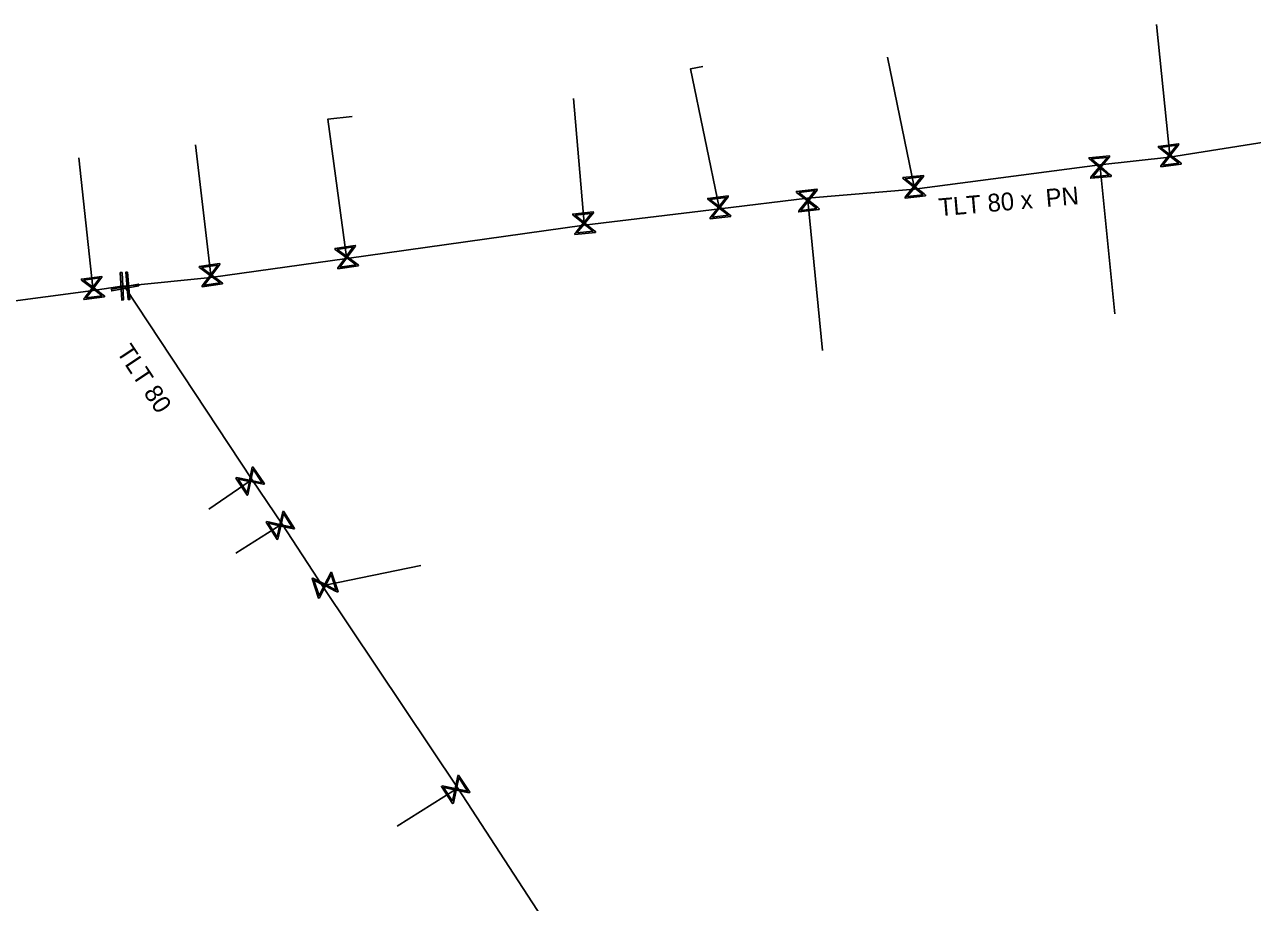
# Model space of a CAD drawing. Extents: x -643842 to -636370, y -1119190 to -1110210.
# Drawn here: x -641300.5 to -641211, y -1113819 to -1113755 of the extents above; entities that cross this region are included whole.
import ezdxf

# ---------------------------------------------------------------- set-up
doc = ezdxf.new("R2010")
doc.units = 0
for name, color, linetype in [('Level 16', 7, 'Continuous'), ('Level 20', 7, 'Continuous'), ('Level 21', 7, 'Continuous'), ('Level 23', 7, 'Continuous')]:
    doc.layers.add(name, color=color, linetype=linetype)

msp = doc.modelspace()

# ---------------------------------------------------------------- linework, layer by layer
at = {"layer": 'Level 16'}
for points in [[(-641216.219, -1113765.186), (-641217.706, -1113765.38), (-641217.715, -1113765.315), (-641217.633, -1113765.216), (-641217.122, -1113764.549), (-641217.892, -1113763.958), (-641217.9, -1113763.893), (-641216.413, -1113763.699), (-641216.404, -1113763.764), (-641216.999, -1113764.533), (-641216.332, -1113765.044), (-641216.228, -1113765.121), (-641216.219, -1113765.186)], [(-641217.737, -1113763.966), (-641217.068, -1113764.479), (-641216.556, -1113763.812), (-641217.737, -1113763.966)], [(-641221.318, -1113766.082), (-641222.812, -1113766.212), (-641222.818, -1113766.146), (-641222.732, -1113766.05), (-641222.192, -1113765.406), (-641222.936, -1113764.783), (-641222.942, -1113764.717), (-641221.448, -1113764.587), (-641221.442, -1113764.653), (-641222.068, -1113765.396), (-641221.425, -1113765.935), (-641221.323, -1113766.016), (-641221.318, -1113766.082)], [(-641222.782, -1113764.797), (-641222.136, -1113765.339), (-641221.596, -1113764.694), (-641222.782, -1113764.797)], [(-641216.387, -1113765.114), (-641217.052, -1113764.603), (-641217.562, -1113765.267), (-641216.387, -1113765.114)], [(-641234.845, -1113767.507), (-641236.337, -1113767.664), (-641236.343, -1113767.599), (-641236.259, -1113767.501), (-641235.732, -1113766.848), (-641236.487, -1113766.238), (-641236.494, -1113766.172), (-641235.002, -1113766.015), (-641234.995, -1113766.081), (-641235.608, -1113766.835), (-641234.954, -1113767.362), (-641234.852, -1113767.441), (-641234.845, -1113767.507)], [(-641236.332, -1113766.25), (-641235.676, -1113766.779), (-641235.148, -1113766.125), (-641236.332, -1113766.25)], [(-641221.483, -1113766.002), (-641222.125, -1113765.463), (-641222.663, -1113766.105), (-641221.483, -1113766.002)], [(-641242.59, -1113768.5), (-641244.08, -1113768.669), (-641244.087, -1113768.603), (-641244.004, -1113768.505), (-641243.481, -1113767.848), (-641244.241, -1113767.244), (-641244.249, -1113767.178), (-641242.758, -1113767.01), (-641242.751, -1113767.075), (-641243.358, -1113767.834), (-641242.7, -1113768.356), (-641242.597, -1113768.435), (-641242.59, -1113768.5)], [(-641235.011, -1113767.43), (-641235.663, -1113766.903), (-641236.189, -1113767.554), (-641235.011, -1113767.43)], [(-641249.044, -1113768.992), (-641250.533, -1113769.175), (-641250.541, -1113769.11), (-641250.458, -1113769.011), (-641249.942, -1113768.348), (-641250.707, -1113767.752), (-641250.715, -1113767.686), (-641249.226, -1113767.504), (-641249.218, -1113767.569), (-641249.818, -1113768.333), (-641249.156, -1113768.85), (-641249.052, -1113768.927), (-641249.044, -1113768.992)], [(-641250.553, -1113767.761), (-641249.888, -1113768.279), (-641249.371, -1113767.616), (-641250.553, -1113767.761)], [(-641244.087, -1113767.254), (-641243.427, -1113767.779), (-641242.903, -1113767.12), (-641244.087, -1113767.254)], [(-641242.757, -1113768.425), (-641243.413, -1113767.902), (-641243.933, -1113768.558), (-641242.757, -1113768.425)], [(-641258.895, -1113770.157), (-641260.387, -1113770.314), (-641260.393, -1113770.249), (-641260.309, -1113770.151), (-641259.782, -1113769.498), (-641260.537, -1113768.888), (-641260.544, -1113768.822), (-641259.052, -1113768.665), (-641259.045, -1113768.731), (-641259.658, -1113769.485), (-641259.004, -1113770.012), (-641258.902, -1113770.091), (-641258.895, -1113770.157)], [(-641260.382, -1113768.9), (-641259.726, -1113769.429), (-641259.198, -1113768.775), (-641260.382, -1113768.9)], [(-641249.212, -1113768.918), (-641249.873, -1113768.403), (-641250.387, -1113769.063), (-641249.212, -1113768.918)], [(-641259.061, -1113770.08), (-641259.713, -1113769.553), (-641260.239, -1113770.204), (-641259.061, -1113770.08)], [(-641276.164, -1113772.587), (-641277.647, -1113772.815), (-641277.657, -1113772.75), (-641277.578, -1113772.649), (-641277.082, -1113771.971), (-641277.865, -1113771.397), (-641277.875, -1113771.332), (-641276.392, -1113771.104), (-641276.382, -1113771.17), (-641276.958, -1113771.952), (-641276.281, -1113772.448), (-641276.174, -1113772.522), (-641276.164, -1113772.587)], [(-641277.71, -1113771.402), (-641277.029, -1113771.9), (-641276.533, -1113771.221), (-641277.71, -1113771.402)], [(-641286.054, -1113773.914), (-641287.539, -1113774.129), (-641287.548, -1113774.063), (-641287.468, -1113773.963), (-641286.966, -1113773.29), (-641287.744, -1113772.709), (-641287.753, -1113772.644), (-641286.269, -1113772.43), (-641286.259, -1113772.495), (-641286.843, -1113773.272), (-641286.169, -1113773.774), (-641286.064, -1113773.849), (-641286.054, -1113773.914)], [(-641276.334, -1113772.518), (-641277.011, -1113772.023), (-641277.505, -1113772.698), (-641276.334, -1113772.518)], [(-641293.377, -1113773.088), (-641293.277, -1113775.086), (-641293.402, -1113775.092), (-641293.502, -1113773.094), (-641293.377, -1113773.088)], [(-641292.982, -1113773.057), (-641292.798, -1113775.048), (-641292.923, -1113775.06), (-641293.107, -1113773.068), (-641292.982, -1113773.057)], [(-641287.589, -1113772.715), (-641286.913, -1113773.219), (-641286.411, -1113772.545), (-641287.589, -1113772.715)], [(-641286.224, -1113773.844), (-641286.896, -1113773.342), (-641287.396, -1113774.013), (-641286.224, -1113773.844)], [(-641294.657, -1113774.853), (-641296.144, -1113775.052), (-641296.153, -1113774.987), (-641296.071, -1113774.887), (-641295.562, -1113774.219), (-641296.334, -1113773.63), (-641296.342, -1113773.565), (-641294.856, -1113773.367), (-641294.847, -1113773.432), (-641295.439, -1113774.203), (-641294.77, -1113774.712), (-641294.666, -1113774.788), (-641294.657, -1113774.853)], [(-641296.179, -1113773.638), (-641295.508, -1113774.149), (-641294.998, -1113773.48), (-641296.179, -1113773.638)], [(-641292.165, -1113774.053), (-641294.13, -1113774.428), (-641294.153, -1113774.305), (-641292.189, -1113773.931), (-641292.165, -1113774.053)], [(-641294.826, -1113774.781), (-641295.492, -1113774.273), (-641295.999, -1113774.938), (-641294.826, -1113774.781)], [(-641283.84, -1113787.23), (-641283.01, -1113788.48), (-641283.065, -1113788.516), (-641283.19, -1113788.487), (-641284.014, -1113788.321), (-641284.205, -1113789.273), (-641284.26, -1113789.309), (-641285.09, -1113788.06), (-641285.035, -1113788.023), (-641284.083, -1113788.218), (-641283.917, -1113787.394), (-641283.895, -1113787.266), (-641283.84, -1113787.23)], [(-641283.831, -1113787.413), (-641283.996, -1113788.235), (-641283.176, -1113788.4), (-641283.831, -1113787.413)], [(-641284.266, -1113789.131), (-641284.1, -1113788.304), (-641284.925, -1113788.138), (-641284.266, -1113789.131)], [(-641281.618, -1113790.464), (-641280.815, -1113791.731), (-641280.871, -1113791.766), (-641280.995, -1113791.734), (-641281.815, -1113791.552), (-641282.026, -1113792.499), (-641282.082, -1113792.534), (-641282.885, -1113791.267), (-641282.829, -1113791.232), (-641281.881, -1113791.446), (-641281.699, -1113790.626), (-641281.673, -1113790.499), (-641281.618, -1113790.464)], [(-641281.613, -1113790.647), (-641281.796, -1113791.466), (-641280.979, -1113791.648), (-641281.613, -1113790.647)], [(-641282.084, -1113792.355), (-641281.901, -1113791.532), (-641282.722, -1113791.349), (-641282.084, -1113792.355)], [(-641278.11, -1113794.913), (-641277.643, -1113796.339), (-641277.706, -1113796.359), (-641277.819, -1113796.297), (-641278.569, -1113795.919), (-641279.006, -1113796.785), (-641279.069, -1113796.806), (-641279.536, -1113795.38), (-641279.473, -1113795.36), (-641278.607, -1113795.801), (-641278.229, -1113795.051), (-641278.173, -1113794.934), (-641278.11, -1113794.913)], [(-641279.027, -1113796.632), (-641278.647, -1113795.879), (-641279.398, -1113795.5), (-641279.027, -1113796.632)], [(-641278.151, -1113795.092), (-641278.529, -1113795.84), (-641277.782, -1113796.218), (-641278.151, -1113795.092)], [(-641268.864, -1113809.701), (-641268.041, -1113810.955), (-641268.096, -1113810.991), (-641268.221, -1113810.961), (-641269.044, -1113810.791), (-641269.241, -1113811.741), (-641269.296, -1113811.778), (-641270.118, -1113810.523), (-641270.063, -1113810.487), (-641269.112, -1113810.687), (-641268.942, -1113809.864), (-641268.919, -1113809.737), (-641268.864, -1113809.701)], [(-641268.856, -1113809.884), (-641269.026, -1113810.705), (-641268.206, -1113810.874), (-641268.856, -1113809.884)], [(-641269.301, -1113811.599), (-641269.13, -1113810.773), (-641269.954, -1113810.603), (-641269.301, -1113811.599)]]:
    msp.add_lwpolyline(points, dxfattribs=at)
at = {"layer": 'Level 21'}
for points in [[(-641293.19, -1113774.08), (-641292.952, -1113774.058), (-641286.91, -1113773.45), (-641277.002, -1113772.075), (-641259.71, -1113769.64), (-641249.83, -1113768.45), (-641243.447, -1113767.679), (-641235.65, -1113767), (-641222.151, -1113765.24), (-641217.07, -1113764.69), (-641207.132, -1113763.107), (-641202.641, -1113762.556), (-641202.28, -1113762.36), (-641202.33, -1113762.17), (-641202.36, -1113761.91), (-641188.779, -1113755.75), (-641187.3, -1113755.12)], [(-641293.19, -1113774.08), (-641293.39, -1113774.09), (-641295.475, -1113774.391), (-641305.93, -1113775.79), (-641312.65, -1113776.68), (-641319.92, -1113777.71), (-641345.58, -1113781.19), (-641347.12, -1113782.5)], [(-641216.06, -1113892.09), (-641216.16, -1113891.81), (-641226.82, -1113875.19), (-641241.32, -1113853.22), (-641250.9, -1113838.65), (-641253.17, -1113834.83), (-641255.237, -1113831.69), (-641255.33, -1113831.54), (-641268.92, -1113810.64), (-641278.76, -1113795.97), (-641281.711, -1113791.417), (-641283.91, -1113788.2), (-641293.16, -1113774.18), (-641293.19, -1113774.08)]]:
    msp.add_lwpolyline(points, dxfattribs=at)
at = {"layer": 'Level 23'}
for points in [[(-641217.07, -1113764.69), (-641217.06, -1113764.54), (-641218.014, -1113755.019)], [(-641249.83, -1113768.45), (-641249.88, -1113768.34), (-641251.967, -1113758.244), (-641251.06, -1113758.064)], [(-641235.65, -1113767), (-641235.67, -1113766.84), (-641237.625, -1113757.404)], [(-641259.71, -1113769.64), (-641259.72, -1113769.49), (-641260.5, -1113760.405)], [(-641277.002, -1113772.075), (-641277.02, -1113771.96), (-641278.384, -1113761.9), (-641276.607, -1113761.711)], [(-641286.91, -1113773.45), (-641286.904, -1113773.28), (-641288.029, -1113763.789)], [(-641295.475, -1113774.391), (-641295.5, -1113774.209), (-641296.532, -1113764.734)], [(-641222.151, -1113765.24), (-641222.13, -1113765.4), (-641221.07, -1113776.091)], [(-641243.447, -1113767.679), (-641243.42, -1113767.84), (-641242.345, -1113778.776)], [(-641283.91, -1113788.2), (-641284.05, -1113788.27), (-641287.054, -1113790.321)], [(-641281.711, -1113791.417), (-641281.85, -1113791.499), (-641285.083, -1113793.538)], [(-641278.76, -1113795.97), (-641278.59, -1113795.86), (-641271.612, -1113794.438)], [(-641268.92, -1113810.64), (-641269.08, -1113810.739), (-641273.334, -1113813.426)]]:
    msp.add_lwpolyline(points, dxfattribs=at)

# ---------------------------------------------------------------- texts
at = {"layer": 'Level 20'}
for s, rotation, p in [('TLT 80 x  PN ', 4.96474, (-641233.839, -1113768.99)), ('TLT 80', 303.4157, (-641293.814, -1113778.862))]:
    msp.add_text(s, height=1.3, rotation=rotation, dxfattribs=at).set_placement(p)

doc.saveas('drawing.dxf')
